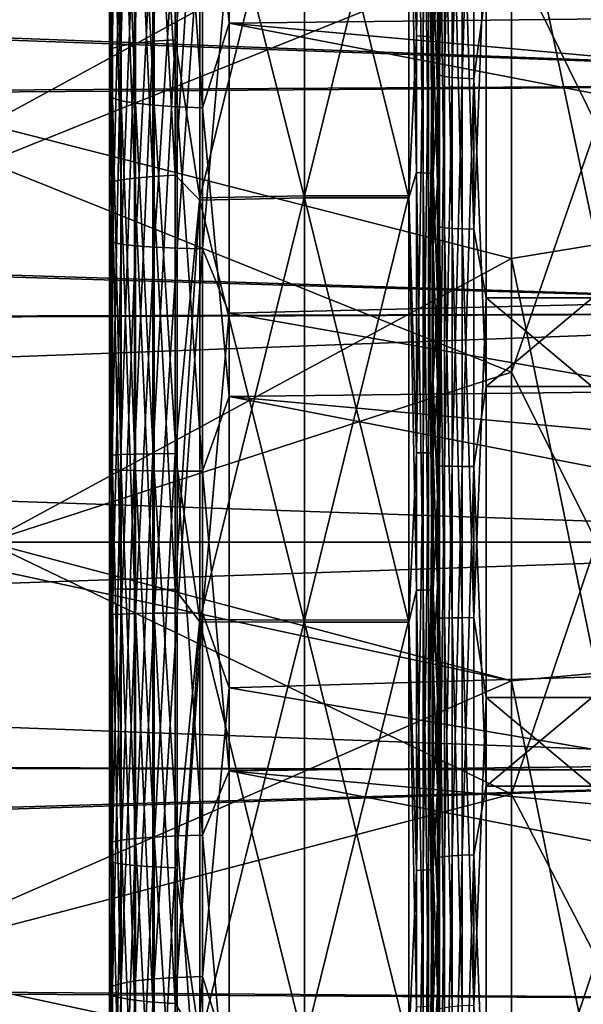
# Model space of a CAD drawing. Header units: metres. Extents: x -22 to 73, y -229 to 22.
# Tile 293 of 447: x 45.53 to 47.84, y -1.9 to 2.14. Entities that reach past the tile are written whole.
import ezdxf

# ---------------------------------------------------------------- set-up
doc = ezdxf.new("R2010")
doc.units = ezdxf.units.M
doc.layers.add('solid_509500_SW0001', color=7, linetype='CONTINUOUS')

msp = doc.modelspace()

# ---------------------------------------------------------------- linework, layer by layer
at = {"layer": 'solid_509500_SW0001'}
for points in [[(45.900002, 5.617603, 51.816441), (45.900002, 3.049249, 49.801716), (45.900002, 1.375389, 49.599354)], [(45.900002, 4.100021, 51.367054), (45.900002, 5.617603, 51.816441), (45.900002, 1.375389, 49.599354)], [(45.900002, 2.547723, 51.059692), (45.900002, 4.100021, 51.367054), (45.900002, 1.375389, 49.599354)], [(47.159607, 2.076515, 86.931671), (47.159607, 3.769926, 86.668365), (47.12904, 3.148288, 86.788048)], [(47.187275, 3.76717, 86.654716), (47.159607, 3.769926, 86.668365), (47.159607, 2.076515, 86.931671)], [(47.187275, 2.074997, 86.917831), (47.187275, 3.76717, 86.654716), (47.159607, 2.076515, 86.931671)], [(47.209358, 3.762871, 86.63343), (47.187275, 3.76717, 86.654716), (47.187275, 2.074997, 86.917831)], [(47.209358, 2.072629, 86.896248), (47.209358, 3.762871, 86.63343), (47.187275, 2.074997, 86.917831)], [(47.223732, 3.757441, 86.606537), (47.209358, 3.762871, 86.63343), (47.209358, 2.072629, 86.896248)], [(47.223732, 2.069638, 86.868973), (47.223732, 3.757441, 86.606537), (47.209358, 2.072629, 86.896248)], [(47.223732, 2.069638, 86.868973), (47.229023, 3.751424, 86.576744), (47.223732, 3.757441, 86.606537)], [(46.078857, 3.728357, 86.462517), (46.003456, 3.712782, 86.385391), (46.003456, 2.045039, 86.644714)], [(46.078857, 2.053618, 86.722923), (46.078857, 3.728357, 86.462517), (46.003456, 2.045039, 86.644714)], [(46.169514, 3.740327, 86.52179), (46.078857, 3.728357, 86.462517), (46.078857, 2.053618, 86.722923)], [(46.169514, 2.060211, 86.783035), (46.169514, 3.740327, 86.52179), (46.078857, 2.053618, 86.722923)], [(46.169514, 2.060211, 86.783035), (46.270592, 3.129272, 86.674568), (46.169514, 3.740327, 86.52179)], [(47.223732, 2.069638, 86.868973), (47.229023, 2.911823, 86.726715), (47.229023, 3.751424, 86.576744)], [(45.946892, 3.694345, 86.29409), (45.911854, 3.673919, 86.192947), (45.911854, 2.023633, 86.449547)], [(45.946892, 2.034884, 86.552124), (45.946892, 3.694345, 86.29409), (45.911854, 2.023633, 86.449547)], [(46.003456, 3.712782, 86.385391), (45.946892, 3.694345, 86.29409), (45.946892, 2.034884, 86.552124)], [(46.003456, 2.045039, 86.644714), (46.003456, 3.712782, 86.385391), (45.946892, 2.034884, 86.552124)], [(45.911854, 2.023633, 86.449547), (45.911854, 3.673919, 86.192947), (45.900002, 3.052051, 86.197815)], [(46.28146, 3.257469, 84.323219), (46.391273, 3.641247, 84.227386), (46.391273, 2.12844, 84.494133)], [(46.391273, 2.12844, 84.494133), (46.391273, 3.641247, 84.227386), (53.890381, 2.214808, 84.350677)], [(47.254128, 3.502165, 85.5494), (47.246571, 2.296813, 85.798927), (47.254128, 1.914951, 85.792679)], [(47.254128, 3.502165, 85.5494), (47.254128, 1.914951, 85.792679), (47.274536, 3.492872, 85.502831)], [(47.254128, 1.914951, 85.792679), (47.274536, 1.90987, 85.745468), (47.274536, 3.492872, 85.502831)], [(47.274536, 3.492872, 85.502831), (47.274536, 1.90987, 85.745468), (47.306431, 3.484913, 85.462944)], [(47.274536, 1.90987, 85.745468), (47.306431, 1.905518, 85.705032), (47.306431, 3.484913, 85.462944)], [(47.306431, 3.484913, 85.462944), (47.306431, 1.905518, 85.705032), (47.347683, 3.47882, 85.432411)], [(47.306431, 1.905518, 85.705032), (47.347683, 1.902186, 85.674072), (47.347683, 3.47882, 85.432411)], [(47.347683, 3.47882, 85.432411), (47.347683, 1.902186, 85.674072), (47.395538, 3.474998, 85.413261)], [(47.347683, 1.902186, 85.674072), (47.395538, 1.900096, 85.654655), (47.395538, 3.474998, 85.413261)], [(47.395538, 3.474998, 85.413261), (47.395538, 1.900096, 85.654655), (47.446541, 2.271664, 85.604034)], [(47.549999, 2.883567, 87.032799), (45.400002, 1.713011, 87.17363), (45.400002, 3.41243, 86.945129)], [(47.900002, 1.708253, 48.474583), (47.900002, 3.403504, 48.697769), (47.549999, 2.422642, 48.903053)], [(45.91214, 1.821414, 84.923584), (45.900002, 2.187348, 84.990601), (45.91214, 3.3311, 84.692184)], [(45.91214, 3.3311, 84.692184), (45.94825, 3.310592, 84.589424), (45.94825, 1.810201, 84.819397)], [(45.91214, 1.821414, 84.923584), (45.91214, 3.3311, 84.692184), (45.94825, 1.810201, 84.819397)], [(45.94825, 3.310592, 84.589424), (46.006557, 3.292146, 84.496986), (46.006557, 1.800114, 84.725677)], [(45.94825, 1.810201, 84.819397), (45.94825, 3.310592, 84.589424), (46.006557, 1.800114, 84.725677)], [(46.006557, 3.292146, 84.496986), (46.084198, 3.276667, 84.419418), (46.084198, 1.79165, 84.647041)], [(46.006557, 1.800114, 84.725677), (46.006557, 3.292146, 84.496986), (46.084198, 1.79165, 84.647041)], [(46.084198, 3.276667, 84.419418), (46.177361, 3.264915, 84.360535), (46.177361, 1.785225, 84.587334)], [(46.084198, 1.79165, 84.647041), (46.084198, 3.276667, 84.419418), (46.177361, 1.785225, 84.587334)], [(46.177361, 3.264915, 84.360535), (46.28146, 3.257469, 84.323219), (46.28146, 1.781153, 84.5495)], [(46.177361, 1.785225, 84.587334), (46.177361, 3.264915, 84.360535), (46.28146, 1.781153, 84.5495)], [(46.28146, 1.781153, 84.5495), (46.28146, 3.257469, 84.323219), (46.391273, 2.12844, 84.494133)], [(46.169514, 3.191176, 49.375736), (46.169514, 1.504072, 49.164272), (46.078857, 3.180963, 49.435341)], [(46.169514, 3.191176, 49.375736), (46.270592, 3.120243, 49.323917), (46.169514, 1.504072, 49.164272)], [(47.159607, 3.216429, 49.228352), (47.159607, 1.515974, 49.015217), (47.12904, 3.139204, 49.21043)], [(47.187275, 1.514866, 49.029095), (47.159607, 1.515974, 49.015217), (47.159607, 3.216429, 49.228352)], [(47.187275, 3.214078, 49.242073), (47.187275, 1.514866, 49.029095), (47.159607, 3.216429, 49.228352)], [(47.209358, 1.513137, 49.050743), (47.187275, 1.514866, 49.029095), (47.187275, 3.214078, 49.242073)], [(47.209358, 3.21041, 49.263481), (47.209358, 1.513137, 49.050743), (47.187275, 3.214078, 49.242073)], [(47.223732, 1.510954, 49.078091), (47.209358, 1.513137, 49.050743), (47.209358, 3.21041, 49.263481)], [(47.223732, 3.205777, 49.290524), (47.223732, 1.510954, 49.078091), (47.209358, 3.21041, 49.263481)], [(47.223732, 3.205777, 49.290524), (47.229023, 2.356976, 49.195393), (47.229023, 1.508534, 49.108387)], [(47.223732, 3.205777, 49.290524), (47.229023, 1.508534, 49.108387), (47.223732, 1.510954, 49.078091)], [(45.946892, 3.151944, 49.604698), (45.946892, 1.485581, 49.395836), (45.911854, 3.134518, 49.706402)], [(46.003456, 3.167675, 49.51289), (46.003456, 1.492996, 49.302982), (45.946892, 3.151944, 49.604698)], [(46.003456, 1.492996, 49.302982), (45.946892, 1.485581, 49.395836), (45.946892, 3.151944, 49.604698)], [(46.078857, 3.180963, 49.435341), (46.078857, 1.499258, 49.224556), (46.003456, 3.167675, 49.51289)], [(46.078857, 1.499258, 49.224556), (46.003456, 1.492996, 49.302982), (46.003456, 3.167675, 49.51289)], [(46.169514, 1.504072, 49.164272), (46.078857, 1.499258, 49.224556), (46.078857, 3.180963, 49.435341)], [(45.911854, 3.134518, 49.706402), (45.911854, 1.477368, 49.498695), (45.900002, 3.049249, 49.801716)], [(45.946892, 1.485581, 49.395836), (45.911854, 1.477368, 49.498695), (45.911854, 3.134518, 49.706402)], [(46.169514, 2.060211, 86.783035), (46.270592, 1.411749, 86.88224), (46.270592, 3.129272, 86.674568)], [(46.169514, 1.504072, 49.164272), (46.270592, 3.120243, 49.323917), (46.270592, 1.40262, 49.117081)], [(46.270592, 1.411749, 86.88224), (46.700001, 1.420527, 86.996964), (46.700001, 3.148267, 86.788055)], [(46.270592, 3.129272, 86.674568), (46.270592, 1.411749, 86.88224), (46.700001, 3.148267, 86.788055)], [(46.270592, 3.120243, 49.323917), (46.700001, 3.139084, 49.210411), (46.700001, 1.411068, 49.002331)], [(46.270592, 1.40262, 49.117081), (46.270592, 3.120243, 49.323917), (46.700001, 1.411068, 49.002331)], [(47.12904, 3.148288, 86.788048), (46.700001, 3.148267, 86.788055), (46.700001, 1.420527, 86.996964)], [(47.12904, 1.420328, 86.996979), (47.12904, 3.148288, 86.788048), (46.700001, 1.420527, 86.996964)], [(47.12904, 3.139204, 49.21043), (47.12904, 1.411143, 49.002338), (46.700001, 3.139084, 49.210411)], [(47.12904, 1.411143, 49.002338), (46.700001, 1.411068, 49.002331), (46.700001, 3.139084, 49.210411)], [(47.159607, 2.076515, 86.931671), (47.12904, 3.148288, 86.788048), (47.12904, 1.420328, 86.996979)], [(47.159607, 1.515974, 49.015217), (47.12904, 1.411143, 49.002338), (47.12904, 3.139204, 49.21043)], [(47.549999, 2.422642, 48.903053), (45.400002, 3.104781, 49.002029), (45.400002, 1.557497, 48.81311)], [(45.900002, 0.609823, 85.119965), (45.900002, 1.378049, 86.400444), (45.900002, 3.052051, 86.197815)], [(45.911854, 2.023633, 86.449547), (45.900002, 3.052051, 86.197815), (45.900002, 1.378049, 86.400444)], [(45.900002, 2.187348, 84.990601), (45.900002, 0.609823, 85.119965), (45.900002, 3.052051, 86.197815)], [(45.911854, 1.477368, 49.498695), (45.900002, 1.375389, 49.599354), (45.900002, 3.049249, 49.801716)], [(47.900002, 1.220924, 87.561935), (47.549999, 2.883567, 87.032799), (47.900002, 2.969519, 87.373741)], [(47.223732, 2.069638, 86.868973), (47.229023, 2.066324, 86.83876), (47.229023, 2.911823, 86.726715)], [(47.246571, 2.296813, 85.798927), (47.229023, 2.911823, 86.726715), (47.229023, 2.066324, 86.83876)], [(47.549999, 2.883567, 87.032799), (47.549999, 1.162624, 87.214859), (45.400002, 1.713011, 87.17363)], [(47.254128, 1.292829, 50.151329), (47.246571, 2.661774, 50.25198), (47.254128, 2.887567, 50.339069)], [(47.254128, 2.887567, 50.339069), (47.274536, 2.879905, 50.385933), (47.274536, 1.289398, 50.198689)], [(47.254128, 1.292829, 50.151329), (47.254128, 2.887567, 50.339069), (47.274536, 1.289398, 50.198689)], [(47.274536, 2.879905, 50.385933), (47.306431, 2.873343, 50.426071), (47.306431, 1.28646, 50.239254)], [(47.274536, 1.289398, 50.198689), (47.274536, 2.879905, 50.385933), (47.306431, 1.28646, 50.239254)], [(47.306431, 2.873343, 50.426071), (47.347683, 2.868318, 50.456799), (47.347683, 1.284211, 50.270309)], [(47.306431, 1.28646, 50.239254), (47.306431, 2.873343, 50.426071), (47.347683, 1.284211, 50.270309)], [(47.347683, 2.868318, 50.456799), (47.395538, 2.865167, 50.47607), (47.395538, 1.2828, 50.289787)], [(47.347683, 1.284211, 50.270309), (47.347683, 2.868318, 50.456799), (47.395538, 1.2828, 50.289787)], [(47.900002, 1.220924, 87.561935), (47.549999, 1.162624, 87.214859), (47.549999, 2.883567, 87.032799)], [(50.400002, 1.882425, 47.084541), (24.926983, 1.737288, 47.071983), (24.805273, 2.849151, 47.194176)], [(50.400002, 2.818899, 47.190056), (50.400002, 1.882425, 47.084541), (24.805273, 2.849151, 47.194176)], [(47.395538, 1.2828, 50.289787), (47.395538, 2.865167, 50.47607), (47.446541, 2.632628, 50.446316)], [(50.400002, 1.882425, 88.915459), (50.400002, 2.818899, 88.809944), (24.812763, 2.801735, 88.812263)], [(50.400002, 1.882425, 88.915459), (24.812763, 2.801735, 88.812263), (24.929142, 1.696687, 88.931343)], [(45.91214, 2.746522, 51.201729), (45.900002, 2.547723, 51.059692), (45.91214, 1.22968, 51.023159)], [(45.91214, 2.746522, 51.201729), (45.91214, 1.22968, 51.023159), (45.94825, 2.729613, 51.305145)], [(45.91214, 1.22968, 51.023159), (45.94825, 1.222109, 51.127674), (45.94825, 2.729613, 51.305145)], [(45.94825, 2.729613, 51.305145), (45.94825, 1.222109, 51.127674), (46.006557, 2.714404, 51.398167)], [(45.94825, 1.222109, 51.127674), (46.006557, 1.2153, 51.221684), (46.006557, 2.714404, 51.398167)], [(46.006557, 2.714404, 51.398167), (46.006557, 1.2153, 51.221684), (46.084198, 2.701641, 51.476231)], [(46.006557, 1.2153, 51.221684), (46.084198, 1.209586, 51.300575), (46.084198, 2.701641, 51.476231)], [(46.084198, 2.701641, 51.476231), (46.084198, 1.209586, 51.300575), (46.177361, 2.691952, 51.535492)], [(46.084198, 1.209586, 51.300575), (46.177361, 1.205248, 51.360466), (46.177361, 2.691952, 51.535492)], [(46.177361, 2.691952, 51.535492), (46.177361, 1.205248, 51.360466), (46.28146, 2.685812, 51.57304)], [(46.177361, 1.205248, 51.360466), (46.28146, 1.202499, 51.398418), (46.28146, 2.685812, 51.57304)], [(46.28146, 2.685812, 51.57304), (46.28146, 1.202499, 51.398418), (46.391273, 2.466646, 51.553043)], [(47.246571, 2.661774, 50.25198), (47.246571, 1.839269, 50.147987), (47.229023, 2.356976, 49.195393)], [(47.254128, 1.292829, 50.151329), (47.246571, 1.839269, 50.147987), (47.246571, 2.661774, 50.25198)], [(47.395538, 1.2828, 50.289787), (47.446541, 2.632628, 50.446316), (47.446541, 1.001748, 50.27829)], [(49.403461, 1.001748, 50.27829), (47.446541, 1.001748, 50.27829), (47.446541, 2.632628, 50.446316)], [(49.403461, 2.632628, 50.446316), (49.403461, 1.001748, 50.27829), (47.446541, 2.632628, 50.446316)], [(46.391273, 2.466646, 51.553043), (53.890381, 1.118463, 51.537952), (53.890381, 2.601627, 51.706394)], [(45.900002, 2.547723, 51.059692), (45.900002, 1.375389, 49.599354), (45.900002, -0.309646, 49.550625)], [(45.900002, 0.973042, 50.896839), (45.900002, 2.547723, 51.059692), (45.900002, -0.309646, 49.550625)], [(45.91214, 1.22968, 51.023159), (45.900002, 2.547723, 51.059692), (45.900002, 0.973042, 50.896839)], [(46.28146, 1.202499, 51.398418), (46.391273, 0.93859, 51.395611), (46.391273, 2.466646, 51.553043)], [(46.391273, 2.466646, 51.553043), (46.391273, 0.93859, 51.395611), (53.890381, 1.118463, 51.537952)], [(47.549999, 0.69716, 48.762627), (47.549999, 2.422642, 48.903053), (45.400002, 1.557497, 48.81311)], [(47.900002, 1.708253, 48.474583), (47.549999, 2.422642, 48.903053), (47.549999, 0.69716, 48.762627)], [(47.246571, 1.839269, 50.147987), (47.229023, 1.508534, 49.108387), (47.229023, 2.356976, 49.195393)], [(47.246571, 1.472347, 85.886009), (47.246571, 2.296813, 85.798927), (47.229023, 2.066324, 86.83876)], [(47.254128, 1.914951, 85.792679), (47.246571, 2.296813, 85.798927), (47.246571, 1.472347, 85.886009)], [(47.395538, 1.900096, 85.654655), (47.446541, 0.637678, 85.738541), (47.446541, 2.271664, 85.604034)], [(49.403461, 2.271664, 85.604034), (47.446541, 2.271664, 85.604034), (47.446541, 0.637678, 85.738541)], [(49.403461, 0.637678, 85.738541), (49.403461, 2.271664, 85.604034), (47.446541, 0.637678, 85.738541)], [(45.91214, 1.821414, 84.923584), (45.900002, 0.609823, 85.119965), (45.900002, 2.187348, 84.990601)], [(46.391273, 2.12844, 84.494133), (53.890381, 2.214808, 84.350677), (53.890381, 1.451017, 84.436073)], [(46.28146, 1.781153, 84.5495), (46.391273, 2.12844, 84.494133), (46.391273, 0.597474, 84.620163)], [(46.391273, 2.12844, 84.494133), (53.890381, 1.451017, 84.436073), (53.890381, 0.683952, 84.485817)], [(46.391273, 0.597474, 84.620163), (46.391273, 2.12844, 84.494133), (53.890381, 0.683952, 84.485817)], [(46.169514, 2.060211, 86.783035), (46.078857, 2.053618, 86.722923), (46.078857, 0.362251, 86.831726)], [(46.169514, 0.363414, 86.892189), (46.169514, 2.060211, 86.783035), (46.078857, 0.362251, 86.831726)], [(46.169514, 0.363414, 86.892189), (46.270592, 1.411749, 86.88224), (46.169514, 2.060211, 86.783035)], [(47.159607, 0.36629, 87.041687), (47.159607, 2.076515, 86.931671), (47.12904, 1.420328, 86.996979)], [(47.187275, 2.074997, 86.917831), (47.159607, 2.076515, 86.931671), (47.159607, 0.36629, 87.041687)], [(47.187275, 0.366022, 87.027771), (47.187275, 2.074997, 86.917831), (47.159607, 0.36629, 87.041687)], [(47.209358, 2.072629, 86.896248), (47.187275, 2.074997, 86.917831), (47.187275, 0.366022, 87.027771)], [(47.209358, 0.365604, 87.006058), (47.209358, 2.072629, 86.896248), (47.187275, 0.366022, 87.027771)], [(47.223732, 2.069638, 86.868973), (47.209358, 2.072629, 86.896248), (47.209358, 0.365604, 87.006058)], [(47.223732, 0.365077, 86.97863), (47.223732, 2.069638, 86.868973), (47.209358, 0.365604, 87.006058)], [(47.223732, 0.365077, 86.97863), (47.229023, 2.066324, 86.83876), (47.223732, 2.069638, 86.868973)], [(47.223732, 0.365077, 86.97863), (47.229023, 1.21664, 86.912651), (47.229023, 2.066324, 86.83876)], [(47.246571, 1.472347, 85.886009), (47.229023, 2.066324, 86.83876), (47.229023, 1.21664, 86.912651)], [(45.911854, 0.356962, 86.556763), (45.911854, 2.023633, 86.449547), (45.900002, 1.378049, 86.400444)], [(45.946892, 2.034884, 86.552124), (45.911854, 2.023633, 86.449547), (45.911854, 0.356962, 86.556763)], [(45.946892, 0.358946, 86.659935), (45.946892, 2.034884, 86.552124), (45.911854, 0.356962, 86.556763)], [(46.003456, 2.045039, 86.644714), (45.946892, 2.034884, 86.552124), (45.946892, 0.358946, 86.659935)], [(46.003456, 0.360738, 86.753059), (46.003456, 2.045039, 86.644714), (45.946892, 0.358946, 86.659935)], [(46.078857, 2.053618, 86.722923), (46.003456, 2.045039, 86.644714), (46.003456, 0.360738, 86.753059)], [(46.078857, 0.362251, 86.831726), (46.078857, 2.053618, 86.722923), (46.003456, 0.360738, 86.753059)], [(47.254128, 1.914951, 85.792679), (47.246571, 1.472347, 85.886009), (47.246571, 0.644738, 85.934921)], [(47.254128, 1.914951, 85.792679), (47.246571, 0.644738, 85.934921), (47.254128, 0.312318, 85.892708)], [(47.254128, 1.914951, 85.792679), (47.254128, 0.312318, 85.892708), (47.274536, 1.90987, 85.745468)], [(47.254128, 0.312318, 85.892708), (47.274536, 0.31149, 85.84523), (47.274536, 1.90987, 85.745468)], [(47.274536, 1.90987, 85.745468), (47.274536, 0.31149, 85.84523), (47.306431, 1.905518, 85.705032)], [(47.274536, 0.31149, 85.84523), (47.306431, 0.31078, 85.804565), (47.306431, 1.905518, 85.705032)], [(47.306431, 1.905518, 85.705032), (47.306431, 0.31078, 85.804565), (47.347683, 1.902186, 85.674072)], [(47.306431, 0.31078, 85.804565), (47.347683, 0.310236, 85.77343), (47.347683, 1.902186, 85.674072)], [(47.347683, 1.902186, 85.674072), (47.347683, 0.310236, 85.77343), (47.395538, 1.900096, 85.654655)], [(47.347683, 0.310236, 85.77343), (47.395538, 0.309896, 85.753906), (47.395538, 1.900096, 85.654655)], [(47.395538, 1.900096, 85.654655), (47.395538, 0.309896, 85.753906), (47.446541, 0.637678, 85.738541)], [(50.400002, 1.882425, 47.084541), (50.400002, 0.942161, 47.021145), (24.926983, 1.737288, 47.071983)], [(50.400002, 0.942161, 88.978851), (50.400002, 1.882425, 88.915459), (24.929142, 1.696687, 88.931343)], [(45.91214, 0.297063, 85.018723), (45.900002, 0.609823, 85.119965), (45.91214, 1.821414, 84.923584)], [(45.91214, 1.821414, 84.923584), (45.94825, 1.810201, 84.819397), (45.94825, 0.295234, 84.913956)], [(45.91214, 0.297063, 85.018723), (45.91214, 1.821414, 84.923584), (45.94825, 0.295234, 84.913956)], [(47.246571, 1.839269, 50.147987), (47.246571, 1.012839, 50.082092), (47.229023, 1.508534, 49.108387)], [(47.254128, 1.292829, 50.151329), (47.246571, 1.012839, 50.082092), (47.246571, 1.839269, 50.147987)], [(45.94825, 1.810201, 84.819397), (46.006557, 1.800114, 84.725677), (46.006557, 0.293589, 84.81971)], [(45.94825, 0.295234, 84.913956), (45.94825, 1.810201, 84.819397), (46.006557, 0.293589, 84.81971)], [(46.006557, 1.800114, 84.725677), (46.084198, 1.79165, 84.647041), (46.084198, 0.292209, 84.740623)], [(46.006557, 0.293589, 84.81971), (46.006557, 1.800114, 84.725677), (46.084198, 0.292209, 84.740623)], [(46.084198, 1.79165, 84.647041), (46.177361, 1.785225, 84.587334), (46.177361, 0.291161, 84.680588)], [(46.084198, 0.292209, 84.740623), (46.084198, 1.79165, 84.647041), (46.177361, 0.291161, 84.680588)], [(46.177361, 1.785225, 84.587334), (46.28146, 1.781153, 84.5495), (46.28146, 0.290497, 84.64254)], [(46.177361, 0.291161, 84.680588), (46.177361, 1.785225, 84.587334), (46.28146, 0.290497, 84.64254)], [(46.28146, 0.290497, 84.64254), (46.28146, 1.781153, 84.5495), (46.391273, 0.597474, 84.620163)], [(50.400002, 0.942161, 47.021145), (24.98097, 0.869496, 47.018009), (24.926983, 1.737288, 47.071983)], [(50.400002, 0.942161, 88.978851), (24.929142, 1.696687, 88.931343), (24.981607, 0.849177, 88.982826)], [(47.549999, 1.162624, 87.214859), (45.400002, 0, 87.25), (45.400002, 1.713011, 87.17363)], [(47.900002, 0, 48.400002), (47.900002, 1.708253, 48.474583), (47.549999, 0.69716, 48.762627)], [(47.549999, 0.69716, 48.762627), (45.400002, 1.557497, 48.81311), (45.400002, 0, 48.75)], [(46.078857, 1.499258, 49.224556), (46.078857, -0.194586, 49.165794), (46.003456, 1.492996, 49.302982)], [(46.169514, 1.504072, 49.164272), (46.169514, -0.195211, 49.105324), (46.078857, 1.499258, 49.224556)], [(46.169514, -0.195211, 49.105324), (46.078857, -0.194586, 49.165794), (46.078857, 1.499258, 49.224556)], [(46.169514, 1.504072, 49.164272), (46.270592, 1.40262, 49.117081), (46.169514, -0.195211, 49.105324)], [(47.159607, 1.515974, 49.015217), (47.159607, -0.196755, 48.955803), (47.12904, 1.411143, 49.002338)], [(47.187275, -0.196612, 48.969723), (47.159607, -0.196755, 48.955803), (47.159607, 1.515974, 49.015217)], [(47.187275, 1.514866, 49.029095), (47.187275, -0.196612, 48.969723), (47.159607, 1.515974, 49.015217)], [(47.209358, -0.196387, 48.991444), (47.187275, -0.196612, 48.969723), (47.187275, 1.514866, 49.029095)], [(47.209358, 1.513137, 49.050743), (47.209358, -0.196387, 48.991444), (47.187275, 1.514866, 49.029095)], [(47.223732, -0.196104, 49.018875), (47.209358, -0.196387, 48.991444), (47.209358, 1.513137, 49.050743)], [(47.223732, 1.510954, 49.078091), (47.223732, -0.196104, 49.018875), (47.209358, 1.513137, 49.050743)], [(47.223732, 1.510954, 49.078091), (47.229023, 1.508534, 49.108387), (47.229023, 0.657038, 49.059647)], [(47.223732, 1.510954, 49.078091), (47.229023, 0.657038, 49.059647), (47.229023, -0.19579, 49.049267)], [(47.223732, 1.510954, 49.078091), (47.229023, -0.19579, 49.049267), (47.223732, -0.196104, 49.018875)], [(47.246571, 1.012839, 50.082092), (47.229023, 0.657038, 49.059647), (47.229023, 1.508534, 49.108387)], [(45.911854, 1.477368, 49.498695), (45.911854, -0.191745, 49.440792), (45.900002, 1.375389, 49.599354)], [(45.946892, 1.485581, 49.395836), (45.946892, -0.192811, 49.337612), (45.911854, 1.477368, 49.498695)], [(45.946892, -0.192811, 49.337612), (45.911854, -0.191745, 49.440792), (45.911854, 1.477368, 49.498695)], [(46.003456, 1.492996, 49.302982), (46.003456, -0.193773, 49.244469), (45.946892, 1.485581, 49.395836)], [(46.003456, -0.193773, 49.244469), (45.946892, -0.192811, 49.337612), (45.946892, 1.485581, 49.395836)], [(46.078857, -0.194586, 49.165794), (46.003456, -0.193773, 49.244469), (46.003456, 1.492996, 49.302982)], [(47.246571, 0.644738, 85.934921), (47.246571, 1.472347, 85.886009), (47.229023, 1.21664, 86.912651)], [(46.270592, -0.317559, 86.932274), (46.700001, -0.319704, 87.047318), (46.700001, 1.420527, 86.996964)], [(46.270592, 1.411749, 86.88224), (46.270592, -0.317559, 86.932274), (46.700001, 1.420527, 86.996964)], [(47.12904, 1.420328, 86.996979), (46.700001, 1.420527, 86.996964), (46.700001, -0.319704, 87.047318)], [(47.12904, -0.319488, 87.047318), (47.12904, 1.420328, 86.996979), (46.700001, -0.319704, 87.047318)], [(47.159607, 0.36629, 87.041687), (47.12904, 1.420328, 86.996979), (47.12904, -0.319488, 87.047318)], [(45.900002, -0.973042, 85.103165), (45.900002, -0.307462, 86.449417), (45.900002, 1.378049, 86.400444)], [(45.911854, 0.356962, 86.556763), (45.900002, 1.378049, 86.400444), (45.900002, -0.307462, 86.449417)], [(45.900002, 0.609823, 85.119965), (45.900002, -0.973042, 85.103165), (45.900002, 1.378049, 86.400444)], [(45.911854, -0.191745, 49.440792), (45.900002, -0.309646, 49.550625), (45.900002, 1.375389, 49.599354)], [(46.169514, 0.363414, 86.892189), (46.270592, -0.317559, 86.932274), (46.270592, 1.411749, 86.88224)], [(46.169514, -0.195211, 49.105324), (46.270592, 1.40262, 49.117081), (46.270592, -0.326712, 49.067879)], [(46.270592, 1.40262, 49.117081), (46.700001, 1.411068, 49.002331), (46.700001, -0.328514, 48.952831)], [(46.270592, -0.326712, 49.067879), (46.270592, 1.40262, 49.117081), (46.700001, -0.328514, 48.952831)], [(47.12904, 1.411143, 49.002338), (47.12904, -0.328698, 48.952835), (46.700001, 1.411068, 49.002331)], [(47.12904, -0.328698, 48.952835), (46.700001, -0.328514, 48.952831), (46.700001, 1.411068, 49.002331)], [(47.159607, -0.196755, 48.955803), (47.12904, -0.328698, 48.952835), (47.12904, 1.411143, 49.002338)], [(47.254128, -0.312318, 50.107292), (47.246571, 1.012839, 50.082092), (47.254128, 1.292829, 50.151329)], [(47.254128, 1.292829, 50.151329), (47.274536, 1.289398, 50.198689), (47.274536, -0.31149, 50.15477)], [(47.254128, -0.312318, 50.107292), (47.254128, 1.292829, 50.151329), (47.274536, -0.31149, 50.15477)], [(47.274536, 1.289398, 50.198689), (47.306431, 1.28646, 50.239254), (47.306431, -0.31078, 50.195435)], [(47.274536, -0.31149, 50.15477), (47.274536, 1.289398, 50.198689), (47.306431, -0.31078, 50.195435)], [(47.306431, 1.28646, 50.239254), (47.347683, 1.284211, 50.270309), (47.347683, -0.310236, 50.226566)], [(47.306431, -0.31078, 50.195435), (47.306431, 1.28646, 50.239254), (47.347683, -0.310236, 50.226566)], [(47.347683, 1.284211, 50.270309), (47.395538, 1.2828, 50.289787), (47.395538, -0.309896, 50.246094)], [(47.347683, -0.310236, 50.226566), (47.347683, 1.284211, 50.270309), (47.395538, -0.309896, 50.246094)], [(47.395538, -0.309896, 50.246094), (47.395538, 1.2828, 50.289787), (47.446541, 1.001748, 50.27829)], [(45.91214, 1.22968, 51.023159), (45.900002, 0.973042, 50.896839), (45.91214, -0.297063, 50.981274)], [(45.91214, 1.22968, 51.023159), (45.91214, -0.297063, 50.981274), (45.94825, 1.222109, 51.127674)], [(45.91214, -0.297063, 50.981274), (45.94825, -0.295234, 51.086048), (45.94825, 1.222109, 51.127674)], [(45.94825, 1.222109, 51.127674), (45.94825, -0.295234, 51.086048), (46.006557, 1.2153, 51.221684)], [(45.94825, -0.295234, 51.086048), (46.006557, -0.293589, 51.18029), (46.006557, 1.2153, 51.221684)], [(46.006557, 1.2153, 51.221684), (46.006557, -0.293589, 51.18029), (46.084198, 1.209586, 51.300575)], [(47.223732, 0.365077, 86.97863), (47.229023, 0.364492, 86.948242), (47.229023, 1.21664, 86.912651)], [(47.246571, 0.644738, 85.934921), (47.229023, 1.21664, 86.912651), (47.229023, 0.364492, 86.948242)], [(47.900002, -0.537503, 87.592628), (47.549999, 1.162624, 87.214859), (47.900002, 1.220924, 87.561935)], [(46.006557, -0.293589, 51.18029), (46.084198, -0.292209, 51.259377), (46.084198, 1.209586, 51.300575)], [(46.084198, 1.209586, 51.300575), (46.084198, -0.292209, 51.259377), (46.177361, 1.205248, 51.360466)], [(46.084198, -0.292209, 51.259377), (46.177361, -0.291161, 51.319416), (46.177361, 1.205248, 51.360466)], [(46.177361, 1.205248, 51.360466), (46.177361, -0.291161, 51.319416), (46.28146, 1.202499, 51.398418)], [(46.177361, -0.291161, 51.319416), (46.28146, -0.290497, 51.35746), (46.28146, 1.202499, 51.398418)], [(46.28146, 1.202499, 51.398418), (46.28146, -0.290497, 51.35746), (46.391273, 0.93859, 51.395611)], [(47.549999, 1.162624, 87.214859), (47.549999, -0.568612, 87.2416), (45.400002, 0, 87.25)], [(47.900002, -0.537503, 87.592628), (47.549999, -0.568612, 87.2416), (47.549999, 1.162624, 87.214859)], [(46.391273, 0.93859, 51.395611), (53.890381, -0.374242, 51.504246), (53.890381, 1.118463, 51.537952)], [(47.246571, 1.012839, 50.082092), (47.246571, 0.184247, 50.054436), (47.229023, 0.657038, 49.059647)], [(47.254128, -0.312318, 50.107292), (47.246571, 0.184247, 50.054436), (47.246571, 1.012839, 50.082092)], [(45.900002, 0.973042, 50.896839), (45.900002, -0.309646, 49.550625), (45.900002, -1.992769, 49.655949)], [(45.900002, -0.609823, 50.880039), (45.900002, 0.973042, 50.896839), (45.900002, -1.992769, 49.655949)], [(45.91214, -0.297063, 50.981274), (45.900002, 0.973042, 50.896839), (45.900002, -0.609823, 50.880039)], [(47.395538, -0.309896, 50.246094), (47.446541, 1.001748, 50.27829), (47.446541, -0.637678, 50.261459)], [(49.403461, -0.637678, 50.261459), (47.446541, -0.637678, 50.261459), (47.446541, 1.001748, 50.27829)], [(49.403461, 1.001748, 50.27829), (49.403461, -0.637678, 50.261459), (47.446541, 1.001748, 50.27829)], [(50.400002, 0.942161, 47.021145), (50.400002, 0, 47), (24.98097, 0.869496, 47.018009)], [(50.400002, 0.942161, 88.978851), (24.981607, 0.849177, 88.982826), (25, 0, 89)], [(50.400002, 0.942161, 88.978851), (25, 0, 89), (50.400002, 0, 89)], [(46.28146, -0.290497, 51.35746), (46.391273, -0.597474, 51.379837), (46.391273, 0.93859, 51.395611)], [(46.391273, 0.93859, 51.395611), (46.391273, -0.597474, 51.379837), (53.890381, -0.374242, 51.504246)], [(24.98097, 0.869496, 47.018009), (50.400002, 0, 47), (25, 0, 47)], [(47.549999, -1.033486, 48.777763), (47.549999, 0.69716, 48.762627), (45.400002, 0, 48.75)], [(47.900002, 0, 48.400002), (47.549999, 0.69716, 48.762627), (47.549999, -1.033486, 48.777763)], [(46.391273, 0.597474, 84.620163), (53.890381, 0.683952, 84.485817), (53.890381, -0.084916, 84.499779)], [(47.246571, 0.184247, 50.054436), (47.229023, -0.19579, 49.049267), (47.229023, 0.657038, 49.059647)], [(45.91214, 0.297063, 85.018723), (45.900002, -0.973042, 85.103165), (45.900002, 0.609823, 85.119965)], [(47.246571, -0.184247, 85.945564), (47.246571, 0.644738, 85.934921), (47.229023, 0.364492, 86.948242)], [(47.254128, 0.312318, 85.892708), (47.246571, 0.644738, 85.934921), (47.246571, -0.184247, 85.945564)], [(47.395538, 0.309896, 85.753906), (47.446541, -1.001748, 85.72171), (47.446541, 0.637678, 85.738541)], [(49.403461, 0.637678, 85.738541), (47.446541, 0.637678, 85.738541), (47.446541, -1.001748, 85.72171)], [(49.403461, -1.001748, 85.72171), (49.403461, 0.637678, 85.738541), (47.446541, -1.001748, 85.72171)], [(46.28146, 0.290497, 84.64254), (46.391273, 0.597474, 84.620163), (46.391273, -0.93859, 84.604393)], [(46.391273, 0.597474, 84.620163), (53.890381, -0.084916, 84.499779), (53.890381, -0.853143, 84.477928)], [(46.391273, -0.93859, 84.604393), (46.391273, 0.597474, 84.620163), (53.890381, -0.853143, 84.477928)], [(47.159607, -1.346901, 86.997528), (47.159607, 0.36629, 87.041687), (47.12904, -0.319488, 87.047318)], [(47.187275, 0.366022, 87.027771), (47.159607, 0.36629, 87.041687), (47.159607, -1.346901, 86.997528)], [(47.187275, -1.345917, 86.983643), (47.187275, 0.366022, 87.027771), (47.159607, -1.346901, 86.997528)], [(47.209358, 0.365604, 87.006058), (47.187275, 0.366022, 87.027771), (47.187275, -1.345917, 86.983643)], [(47.209358, -1.34438, 86.961975), (47.209358, 0.365604, 87.006058), (47.187275, -1.345917, 86.983643)], [(47.223732, 0.365077, 86.97863), (47.209358, 0.365604, 87.006058), (47.209358, -1.34438, 86.961975)], [(47.223732, -1.34244, 86.934608), (47.223732, 0.365077, 86.97863), (47.209358, -1.34438, 86.961975)], [(47.223732, -1.34244, 86.934608), (47.229023, 0.364492, 86.948242), (47.223732, 0.365077, 86.97863)], [(47.223732, -1.34244, 86.934608), (47.229023, -0.488394, 86.94545), (47.229023, 0.364492, 86.948242)], [(47.246571, -0.184247, 85.945564), (47.229023, 0.364492, 86.948242), (47.229023, -0.488394, 86.94545)], [(45.911854, -1.3126, 86.513725), (45.911854, 0.356962, 86.556763), (45.900002, -0.307462, 86.449417)], [(45.946892, 0.358946, 86.659935), (45.911854, 0.356962, 86.556763), (45.911854, -1.3126, 86.513725)], [(45.946892, -1.319898, 86.616653), (45.946892, 0.358946, 86.659935), (45.911854, -1.3126, 86.513725)], [(46.003456, 0.360738, 86.753059), (45.946892, 0.358946, 86.659935), (45.946892, -1.319898, 86.616653)], [(46.003456, -1.326485, 86.709564), (46.003456, 0.360738, 86.753059), (45.946892, -1.319898, 86.616653)], [(46.078857, 0.362251, 86.831726), (46.003456, 0.360738, 86.753059), (46.003456, -1.326485, 86.709564)], [(46.078857, -1.332049, 86.788048), (46.078857, 0.362251, 86.831726), (46.003456, -1.326485, 86.709564)], [(46.169514, 0.363414, 86.892189), (46.078857, 0.362251, 86.831726), (46.078857, -1.332049, 86.788048)], [(46.169514, -1.336326, 86.848373), (46.169514, 0.363414, 86.892189), (46.078857, -1.332049, 86.788048)], [(46.169514, -1.336326, 86.848373), (46.270592, -0.317559, 86.932274), (46.169514, 0.363414, 86.892189)], [(45.91214, -1.22968, 84.976845), (45.900002, -0.973042, 85.103165), (45.91214, 0.297063, 85.018723)], [(45.91214, 0.297063, 85.018723), (45.94825, 0.295234, 84.913956), (45.94825, -1.222109, 84.87233)], [(45.91214, -1.22968, 84.976845), (45.91214, 0.297063, 85.018723), (45.94825, -1.222109, 84.87233)], [(45.94825, 0.295234, 84.913956), (46.006557, 0.293589, 84.81971), (46.006557, -1.2153, 84.778313)], [(45.94825, -1.222109, 84.87233), (45.94825, 0.295234, 84.913956), (46.006557, -1.2153, 84.778313)], [(46.006557, 0.293589, 84.81971), (46.084198, 0.292209, 84.740623), (46.084198, -1.209586, 84.699425)], [(46.006557, -1.2153, 84.778313), (46.006557, 0.293589, 84.81971), (46.084198, -1.209586, 84.699425)], [(46.084198, 0.292209, 84.740623), (46.177361, 0.291161, 84.680588), (46.177361, -1.205248, 84.639534)], [(46.084198, -1.209586, 84.699425), (46.084198, 0.292209, 84.740623), (46.177361, -1.205248, 84.639534)], [(46.177361, 0.291161, 84.680588), (46.28146, 0.290497, 84.64254), (46.28146, -1.202499, 84.601585)], [(46.177361, -1.205248, 84.639534), (46.177361, 0.291161, 84.680588), (46.28146, -1.202499, 84.601585)], [(46.28146, -1.202499, 84.601585), (46.28146, 0.290497, 84.64254), (46.391273, -0.93859, 84.604393)], [(47.254128, 0.312318, 85.892708), (47.246571, -0.184247, 85.945564), (47.246571, -1.012839, 85.917908)], [(47.254128, 0.312318, 85.892708), (47.246571, -1.012839, 85.917908), (47.254128, -1.292829, 85.848671)], [(47.254128, 0.312318, 85.892708), (47.254128, -1.292829, 85.848671), (47.274536, 0.31149, 85.84523)], [(47.254128, -1.292829, 85.848671), (47.274536, -1.289398, 85.801308), (47.274536, 0.31149, 85.84523)], [(47.274536, 0.31149, 85.84523), (47.274536, -1.289398, 85.801308), (47.306431, 0.31078, 85.804565)], [(47.274536, -1.289398, 85.801308), (47.306431, -1.28646, 85.76075), (47.306431, 0.31078, 85.804565)], [(47.306431, 0.31078, 85.804565), (47.306431, -1.28646, 85.76075), (47.347683, 0.310236, 85.77343)], [(47.306431, -1.28646, 85.76075), (47.347683, -1.284211, 85.729691), (47.347683, 0.310236, 85.77343)], [(47.347683, 0.310236, 85.77343), (47.347683, -1.284211, 85.729691), (47.395538, 0.309896, 85.753906)], [(47.347683, -1.284211, 85.729691), (47.395538, -1.2828, 85.710213), (47.395538, 0.309896, 85.753906)], [(47.395538, 0.309896, 85.753906), (47.395538, -1.2828, 85.710213), (47.446541, -1.001748, 85.72171)], [(47.246571, 0.184247, 50.054436), (47.246571, -0.644738, 50.065075), (47.229023, -0.19579, 49.049267)], [(47.254128, -0.312318, 50.107292), (47.246571, -0.644738, 50.065075), (47.246571, 0.184247, 50.054436)], [(50.400002, -0.942161, 47.021145), (24.98851, -0.852604, 47.017315), (25, 0, 47)], [(50.400002, -0.942161, 47.021145), (25, 0, 47), (50.400002, 0, 47)], [(47.549999, -0.568612, 87.2416), (44.900002, 0, 87.25), (45.400002, 0, 87.25)], [(44.900002, -1.72558, 48.827496), (47.549999, -1.033486, 48.777763), (45.400002, 0, 48.75)], [(44.900002, -1.72558, 87.172501), (44.900002, 0, 87.25), (47.549999, -0.568612, 87.2416)], [(50.400002, 0, 89), (25, 0, 89), (24.990194, -0.871104, 88.981926)], [(50.400002, -0.942161, 88.978851), (50.400002, 0, 89), (24.990194, -0.871104, 88.981926)], [(47.900002, -1.708253, 48.474583), (47.900002, 0, 48.400002), (47.549999, -1.033486, 48.777763)], [(45.911854, -0.191745, 49.440792), (45.911854, -1.859305, 49.533169), (45.900002, -0.309646, 49.550625)], [(45.946892, -1.869642, 49.4305), (45.911854, -1.859305, 49.533169), (45.911854, -0.191745, 49.440792)], [(45.946892, -0.192811, 49.337612), (45.946892, -1.869642, 49.4305), (45.911854, -0.191745, 49.440792)], [(46.003456, -1.878973, 49.337822), (45.946892, -1.869642, 49.4305), (45.946892, -0.192811, 49.337612)], [(46.003456, -0.193773, 49.244469), (46.003456, -1.878973, 49.337822), (45.946892, -0.192811, 49.337612)], [(46.078857, -1.886855, 49.259537), (46.003456, -1.878973, 49.337822), (46.003456, -0.193773, 49.244469)], [(46.078857, -0.194586, 49.165794), (46.078857, -1.886855, 49.259537), (46.003456, -0.193773, 49.244469)], [(46.169514, -1.892913, 49.199368), (46.078857, -1.886855, 49.259537), (46.078857, -0.194586, 49.165794)], [(46.169514, -0.195211, 49.105324), (46.169514, -1.892913, 49.199368), (46.078857, -0.194586, 49.165794)], [(46.169514, -0.195211, 49.105324), (46.270592, -0.326712, 49.067879), (46.169514, -1.892913, 49.199368)], [(47.159607, -0.196755, 48.955803), (47.159607, -1.907892, 49.050591), (47.12904, -0.328698, 48.952835)], [(47.187275, -0.196612, 48.969723), (47.187275, -1.906498, 49.064442), (47.159607, -0.196755, 48.955803)], [(47.187275, -1.906498, 49.064442), (47.159607, -1.907892, 49.050591), (47.159607, -0.196755, 48.955803)], [(47.209358, -0.196387, 48.991444), (47.209358, -1.904322, 49.086052), (47.187275, -0.196612, 48.969723)], [(47.209358, -1.904322, 49.086052), (47.187275, -1.906498, 49.064442), (47.187275, -0.196612, 48.969723)], [(47.223732, -0.196104, 49.018875), (47.223732, -1.901574, 49.11335), (47.209358, -0.196387, 48.991444)], [(47.223732, -1.901574, 49.11335), (47.209358, -1.904322, 49.086052), (47.209358, -0.196387, 48.991444)], [(47.223732, -0.196104, 49.018875), (47.229023, -0.19579, 49.049267), (47.229023, -1.048221, 49.077267)], [(47.223732, -0.196104, 49.018875), (47.229023, -1.048221, 49.077267), (47.229023, -1.898529, 49.143589)], [(47.223732, -0.196104, 49.018875), (47.229023, -1.898529, 49.143589), (47.223732, -1.901574, 49.11335)], [(47.246571, -1.012839, 85.917908), (47.246571, -0.184247, 85.945564), (47.229023, -0.488394, 86.94545)], [(47.246571, -0.644738, 50.065075), (47.229023, -1.048221, 49.077267), (47.229023, -0.19579, 49.049267)], [(45.91214, -0.297063, 50.981274), (45.900002, -0.609823, 50.880039), (45.91214, -1.821414, 51.076416)], [(45.900002, -4.100021, 84.632942), (45.900002, -1.990403, 86.344307), (45.900002, -0.307462, 86.449417)], [(45.911854, -1.3126, 86.513725), (45.900002, -0.307462, 86.449417), (45.900002, -1.990403, 86.344307)], [(45.900002, -2.547723, 84.940308), (45.900002, -4.100021, 84.632942), (45.900002, -0.307462, 86.449417)], [(45.900002, -0.973042, 85.103165), (45.900002, -2.547723, 84.940308), (45.900002, -0.307462, 86.449417)], [(45.911854, -1.859305, 49.533169), (45.900002, -1.992769, 49.655949), (45.900002, -0.309646, 49.550625)], [(45.91214, -1.821414, 51.076416), (45.94825, -1.810201, 51.180603), (45.94825, -0.295234, 51.086048)], [(45.91214, -0.297063, 50.981274), (45.91214, -1.821414, 51.076416), (45.94825, -0.295234, 51.086048)], [(45.94825, -1.810201, 51.180603), (46.006557, -1.800114, 51.274319), (46.006557, -0.293589, 51.18029)], [(45.94825, -0.295234, 51.086048), (45.94825, -1.810201, 51.180603), (46.006557, -0.293589, 51.18029)], [(46.006557, -1.800114, 51.274319), (46.084198, -1.79165, 51.352962), (46.084198, -0.292209, 51.259377)], [(46.006557, -0.293589, 51.18029), (46.006557, -1.800114, 51.274319), (46.084198, -0.292209, 51.259377)], [(46.084198, -1.79165, 51.352962), (46.177361, -1.785225, 51.412666), (46.177361, -0.291161, 51.319416)], [(46.084198, -0.292209, 51.259377), (46.084198, -1.79165, 51.352962), (46.177361, -0.291161, 51.319416)], [(46.169514, -1.336326, 86.848373), (46.270592, -2.044216, 86.824272), (46.270592, -0.317559, 86.932274)], [(46.177361, -1.785225, 51.412666), (46.28146, -1.781153, 51.450497), (46.28146, -0.290497, 51.35746)], [(46.177361, -0.291161, 51.319416), (46.177361, -1.785225, 51.412666), (46.28146, -0.290497, 51.35746)], [(46.270592, -0.317559, 86.932274), (46.270592, -2.044216, 86.824272), (46.700001, -0.319704, 87.047318)], [(46.270592, -2.044216, 86.824272), (46.700001, -2.05657, 86.938667), (46.700001, -0.319704, 87.047318)], [(46.28146, -0.290497, 51.35746), (46.28146, -1.781153, 51.450497), (46.391273, -0.597474, 51.379837)], [(47.12904, -0.319488, 87.047318), (46.700001, -0.319704, 87.047318), (46.700001, -2.05657, 86.938667)], [(47.12904, -2.056638, 86.93866), (47.12904, -0.319488, 87.047318), (46.700001, -2.05657, 86.938667)], [(47.159607, -1.346901, 86.997528), (47.12904, -0.319488, 87.047318), (47.12904, -2.056638, 86.93866)], [(47.254128, -1.914951, 50.207321), (47.246571, -0.644738, 50.065075), (47.254128, -0.312318, 50.107292)], [(47.254128, -0.312318, 50.107292), (47.274536, -0.31149, 50.15477), (47.274536, -1.90987, 50.254532)], [(47.254128, -1.914951, 50.207321), (47.254128, -0.312318, 50.107292), (47.274536, -1.90987, 50.254532)], [(47.274536, -0.31149, 50.15477), (47.306431, -0.31078, 50.195435), (47.306431, -1.905518, 50.294968)], [(47.274536, -1.90987, 50.254532), (47.274536, -0.31149, 50.15477), (47.306431, -1.905518, 50.294968)], [(47.306431, -0.31078, 50.195435), (47.347683, -0.310236, 50.226566), (47.347683, -1.902186, 50.325928)], [(47.306431, -1.905518, 50.294968), (47.306431, -0.31078, 50.195435), (47.347683, -1.902186, 50.325928)], [(47.347683, -0.310236, 50.226566), (47.395538, -0.309896, 50.246094), (47.395538, -1.900096, 50.345345)], [(47.347683, -1.902186, 50.325928), (47.347683, -0.310236, 50.226566), (47.395538, -1.900096, 50.345345)], [(47.395538, -1.900096, 50.345345), (47.395538, -0.309896, 50.246094), (47.446541, -0.637678, 50.261459)], [(46.169514, -1.892913, 49.199368), (46.270592, -0.326712, 49.067879), (46.270592, -2.053317, 49.17672)], [(46.270592, -0.326712, 49.067879), (46.700001, -0.328514, 48.952831), (46.700001, -2.065889, 49.062351)], [(46.270592, -2.053317, 49.17672), (46.270592, -0.326712, 49.067879), (46.700001, -2.065889, 49.062351)], [(47.12904, -2.065794, 49.06234), (46.700001, -2.065889, 49.062351), (46.700001, -0.328514, 48.952831)], [(47.12904, -0.328698, 48.952835), (47.12904, -2.065794, 49.06234), (46.700001, -0.328514, 48.952831)], [(47.159607, -1.907892, 49.050591), (47.12904, -2.065794, 49.06234), (47.12904, -0.328698, 48.952835)], [(46.391273, -0.597474, 51.379837), (53.890381, -1.863604, 51.605579), (53.890381, -0.374242, 51.504246)], [(47.223732, -1.34244, 86.934608), (47.229023, -1.340291, 86.904289), (47.229023, -0.488394, 86.94545)], [(47.246571, -1.012839, 85.917908), (47.229023, -0.488394, 86.94545), (47.229023, -1.340291, 86.904289)], [(47.900002, -2.291605, 87.465576), (47.549999, -0.568612, 87.2416), (47.900002, -0.537503, 87.592628)], [(44.900002, -1.72558, 87.172501), (47.549999, -0.568612, 87.2416), (47.549999, -2.294283, 87.112793)], [(46.28146, -1.781153, 51.450497), (46.391273, -2.12844, 51.505863), (46.391273, -0.597474, 51.379837)], [(46.391273, -0.597474, 51.379837), (46.391273, -2.12844, 51.505863), (53.890381, -1.863604, 51.605579)], [(47.900002, -2.291605, 87.465576), (47.549999, -2.294283, 87.112793), (47.549999, -0.568612, 87.2416)], [(45.900002, -0.609823, 50.880039), (45.900002, -1.992769, 49.655949), (45.900002, -3.659122, 49.914474)], [(45.900002, -2.187348, 51.009399), (45.900002, -0.609823, 50.880039), (45.900002, -3.659122, 49.914474)], [(45.91214, -1.821414, 51.076416), (45.900002, -0.609823, 50.880039), (45.900002, -2.187348, 51.009399)], [(47.246571, -0.644738, 50.065075), (47.246571, -1.472347, 50.113987), (47.229023, -1.048221, 49.077267)], [(47.254128, -1.914951, 50.207321), (47.246571, -1.472347, 50.113987), (47.246571, -0.644738, 50.065075)], [(47.395538, -1.900096, 50.345345), (47.446541, -0.637678, 50.261459), (47.446541, -2.271664, 50.395966)], [(49.403461, -2.271664, 50.395966), (47.446541, -2.271664, 50.395966), (47.446541, -0.637678, 50.261459)], [(49.403461, -0.637678, 50.261459), (49.403461, -2.271664, 50.395966), (47.446541, -0.637678, 50.261459)], [(50.400002, -0.942161, 47.021145), (24.931162, -1.695735, 47.068577), (24.98851, -0.852604, 47.017315)], [(50.400002, -0.942161, 88.978851), (24.990194, -0.871104, 88.981926), (24.937037, -1.735755, 88.928146)], [(46.391273, -0.93859, 84.604393), (53.890381, -0.853143, 84.477928), (53.890381, -1.619662, 84.420311)], [(50.400002, -0.942161, 47.021145), (50.400002, -1.882425, 47.084541), (24.931162, -1.695735, 47.068577)], [(50.400002, -1.882425, 88.915459), (50.400002, -0.942161, 88.978851), (24.937037, -1.735755, 88.928146)], [(46.28146, -1.202499, 84.601585), (46.391273, -0.93859, 84.604393), (46.391273, -2.466646, 84.44696)], [(46.391273, -0.93859, 84.604393), (53.890381, -1.619662, 84.420311), (53.890381, -2.382981, 84.327011)], [(46.391273, -2.466646, 84.44696), (46.391273, -0.93859, 84.604393), (53.890381, -2.382981, 84.327011)], [(45.91214, -1.22968, 84.976845), (45.900002, -2.547723, 84.940308), (45.900002, -0.973042, 85.103165)], [(47.395538, -1.2828, 85.710213), (47.446541, -2.632628, 85.55368), (47.446541, -1.001748, 85.72171)], [(49.403461, -1.001748, 85.72171), (47.446541, -1.001748, 85.72171), (47.446541, -2.632628, 85.55368)], [(49.403461, -2.632628, 85.55368), (49.403461, -1.001748, 85.72171), (47.446541, -2.632628, 85.55368)], [(44.900002, -1.72558, 48.827496), (47.549999, -2.756339, 48.948357), (47.549999, -1.033486, 48.777763)], [(47.246571, -1.839269, 85.852013), (47.246571, -1.012839, 85.917908), (47.229023, -1.340291, 86.904289)], [(47.246571, -1.472347, 50.113987), (47.229023, -1.898529, 49.143589), (47.229023, -1.048221, 49.077267)], [(47.254128, -1.292829, 85.848671), (47.246571, -1.012839, 85.917908), (47.246571, -1.839269, 85.852013)], [(47.900002, -1.708253, 48.474583), (47.549999, -1.033486, 48.777763), (47.549999, -2.756339, 48.948357)], [(46.006557, -1.2153, 84.778313), (46.084198, -1.209586, 84.699425), (46.084198, -2.701641, 84.523773)], [(46.084198, -1.209586, 84.699425), (46.177361, -1.205248, 84.639534), (46.177361, -2.691952, 84.464508)], [(46.084198, -2.701641, 84.523773), (46.084198, -1.209586, 84.699425), (46.177361, -2.691952, 84.464508)], [(46.177361, -1.205248, 84.639534), (46.28146, -1.202499, 84.601585), (46.28146, -2.685812, 84.426956)], [(46.177361, -2.691952, 84.464508), (46.177361, -1.205248, 84.639534), (46.28146, -2.685812, 84.426956)], [(46.28146, -2.685812, 84.426956), (46.28146, -1.202499, 84.601585), (46.391273, -2.466646, 84.44696)], [(45.91214, -2.746522, 84.798271), (45.900002, -2.547723, 84.940308), (45.91214, -1.22968, 84.976845)], [(45.91214, -1.22968, 84.976845), (45.94825, -1.222109, 84.87233), (45.94825, -2.729613, 84.694855)], [(45.91214, -2.746522, 84.798271), (45.91214, -1.22968, 84.976845), (45.94825, -2.729613, 84.694855)], [(45.94825, -1.222109, 84.87233), (46.006557, -1.2153, 84.778313), (46.006557, -2.714404, 84.60183)], [(45.94825, -2.729613, 84.694855), (45.94825, -1.222109, 84.87233), (46.006557, -2.714404, 84.60183)], [(46.006557, -2.714404, 84.60183), (46.006557, -1.2153, 84.778313), (46.084198, -2.701641, 84.523773)], [(47.254128, -2.887567, 85.660927), (47.274536, -2.879905, 85.614067), (47.274536, -1.289398, 85.801308)], [(47.254128, -1.292829, 85.848671), (47.254128, -2.887567, 85.660927), (47.274536, -1.289398, 85.801308)], [(47.274536, -2.879905, 85.614067), (47.306431, -2.873343, 85.573929), (47.306431, -1.28646, 85.76075)], [(47.274536, -1.289398, 85.801308), (47.274536, -2.879905, 85.614067), (47.306431, -1.28646, 85.76075)], [(47.306431, -2.873343, 85.573929), (47.347683, -2.868318, 85.543198), (47.347683, -1.284211, 85.729691)], [(47.306431, -1.28646, 85.76075), (47.306431, -2.873343, 85.573929), (47.347683, -1.284211, 85.729691)], [(47.347683, -2.868318, 85.543198), (47.395538, -2.865167, 85.523926), (47.395538, -1.2828, 85.710213)], [(47.347683, -1.284211, 85.729691), (47.347683, -2.868318, 85.543198), (47.395538, -1.2828, 85.710213)], [(47.395538, -1.2828, 85.710213), (47.395538, -2.865167, 85.523926), (47.446541, -2.632628, 85.55368)], [(45.911854, -2.971534, 86.320778), (45.911854, -1.3126, 86.513725), (45.900002, -1.990403, 86.344307)], [(45.946892, -1.319898, 86.616653), (45.911854, -1.3126, 86.513725), (45.911854, -2.971534, 86.320778)], [(45.946892, -2.988054, 86.422638), (45.946892, -1.319898, 86.616653), (45.911854, -2.971534, 86.320778)], [(46.003456, -1.326485, 86.709564), (45.946892, -1.319898, 86.616653), (45.946892, -2.988054, 86.422638)], [(46.003456, -3.002967, 86.51458), (46.003456, -1.326485, 86.709564), (45.946892, -2.988054, 86.422638)], [(46.078857, -1.332049, 86.788048), (46.003456, -1.326485, 86.709564), (46.003456, -3.002967, 86.51458)], [(46.078857, -3.015564, 86.592239), (46.078857, -1.332049, 86.788048), (46.003456, -3.002967, 86.51458)], [(46.169514, -1.336326, 86.848373), (46.078857, -1.332049, 86.788048), (46.078857, -3.015564, 86.592239)], [(47.254128, -1.292829, 85.848671), (47.246571, -1.839269, 85.852013), (47.246571, -2.661774, 85.748016)], [(47.254128, -1.292829, 85.848671), (47.246571, -2.661774, 85.748016), (47.254128, -2.887567, 85.660927)], [(46.169514, -3.025246, 86.651939), (46.169514, -1.336326, 86.848373), (46.078857, -3.015564, 86.592239)], [(46.169514, -3.025246, 86.651939), (46.270592, -2.044216, 86.824272), (46.169514, -1.336326, 86.848373)], [(47.159607, -3.049186, 86.799538), (47.159607, -1.346901, 86.997528), (47.12904, -2.056638, 86.93866)], [(47.187275, -1.345917, 86.983643), (47.159607, -1.346901, 86.997528), (47.159607, -3.049186, 86.799538)], [(47.187275, -3.046957, 86.785797), (47.187275, -1.345917, 86.983643), (47.159607, -3.049186, 86.799538)], [(47.209358, -1.34438, 86.961975), (47.187275, -1.345917, 86.983643), (47.187275, -3.046957, 86.785797)], [(47.209358, -3.04348, 86.764359), (47.209358, -1.34438, 86.961975), (47.187275, -3.046957, 86.785797)], [(47.223732, -1.34244, 86.934608), (47.209358, -1.34438, 86.961975), (47.209358, -3.04348, 86.764359)], [(47.223732, -3.039088, 86.737274), (47.223732, -1.34244, 86.934608), (47.209358, -3.04348, 86.764359)], [(47.223732, -3.039088, 86.737274), (47.229023, -2.189473, 86.824844), (47.229023, -1.340291, 86.904289)], [(47.223732, -3.039088, 86.737274), (47.229023, -1.340291, 86.904289), (47.223732, -1.34244, 86.934608)], [(47.246571, -1.839269, 85.852013), (47.229023, -1.340291, 86.904289), (47.229023, -2.189473, 86.824844)], [(47.246571, -1.472347, 50.113987), (47.246571, -2.296813, 50.201073), (47.229023, -1.898529, 49.143589)], [(47.254128, -1.914951, 50.207321), (47.246571, -2.296813, 50.201073), (47.246571, -1.472347, 50.113987)], [(50.400002, -1.882425, 47.084541), (24.793299, -2.797257, 47.187134), (24.931162, -1.695735, 47.068577)], [(50.400002, -1.882425, 88.915459), (24.937037, -1.735755, 88.928146), (24.755262, -3.063347, 88.775368)], [(44.900002, -1.72558, 48.827496), (44.900002, -3.437259, 49.059364), (47.549999, -2.756339, 48.948357)], [(44.900002, -3.437259, 86.940636), (44.900002, -1.72558, 87.172501), (47.549999, -2.294283, 87.112793)], [(47.900002, -3.403504, 48.697769), (47.900002, -1.708253, 48.474583), (47.549999, -2.756339, 48.948357)], [(45.91214, -3.3311, 51.307816), (45.94825, -3.310592, 51.410576), (45.94825, -1.810201, 51.180603)], [(45.91214, -1.821414, 51.076416), (45.91214, -3.3311, 51.307816), (45.94825, -1.810201, 51.180603)], [(45.94825, -3.310592, 51.410576), (46.006557, -3.292146, 51.503014), (46.006557, -1.800114, 51.274319)], [(45.94825, -1.810201, 51.180603), (45.94825, -3.310592, 51.410576), (46.006557, -1.800114, 51.274319)], [(46.006557, -3.292146, 51.503014), (46.084198, -3.276667, 51.580582), (46.084198, -1.79165, 51.352962)], [(46.006557, -1.800114, 51.274319), (46.006557, -3.292146, 51.503014), (46.084198, -1.79165, 51.352962)], [(46.084198, -3.276667, 51.580582), (46.177361, -3.264915, 51.639469), (46.177361, -1.785225, 51.412666)], [(46.084198, -1.79165, 51.352962), (46.084198, -3.276667, 51.580582), (46.177361, -1.785225, 51.412666)], [(46.177361, -3.264915, 51.639469), (46.28146, -3.257469, 51.676781), (46.28146, -1.781153, 51.450497)], [(46.177361, -1.785225, 51.412666), (46.177361, -3.264915, 51.639469), (46.28146, -1.781153, 51.450497)], [(46.28146, -1.781153, 51.450497), (46.28146, -3.257469, 51.676781), (46.391273, -2.12844, 51.505863)], [(45.91214, -1.821414, 51.076416), (45.900002, -2.187348, 51.009399), (45.91214, -3.3311, 51.307816)], [(47.246571, -2.661774, 85.748016), (47.246571, -1.839269, 85.852013), (47.229023, -2.189473, 86.824844)], [(50.400002, -2.818899, 88.809944), (50.400002, -1.882425, 88.915459), (24.755262, -3.063347, 88.775368)], [(50.400002, -1.882425, 47.084541), (50.400002, -2.818899, 47.190056), (24.793299, -2.797257, 47.187134)], [(45.911854, -1.859305, 49.533169), (45.911854, -3.51181, 49.77507), (45.900002, -1.992769, 49.655949)], [(45.946892, -3.531334, 49.673744), (45.911854, -3.51181, 49.77507), (45.911854, -1.859305, 49.533169)], [(45.946892, -1.869642, 49.4305), (45.946892, -3.531334, 49.673744), (45.911854, -1.859305, 49.533169)], [(46.003456, -3.548958, 49.582283), (45.946892, -3.531334, 49.673744), (45.946892, -1.869642, 49.4305)], [(46.003456, -1.878973, 49.337822), (46.003456, -3.548958, 49.582283), (45.946892, -1.869642, 49.4305)], [(46.078857, -3.563845, 49.505024), (46.003456, -3.548958, 49.582283), (46.003456, -1.878973, 49.337822)], [(46.078857, -1.886855, 49.259537), (46.078857, -3.563845, 49.505024), (46.003456, -1.878973, 49.337822)], [(46.169514, -3.575288, 49.445641), (46.078857, -3.563845, 49.505024), (46.078857, -1.886855, 49.259537)], [(46.169514, -1.892913, 49.199368), (46.169514, -3.575288, 49.445641), (46.078857, -1.886855, 49.259537)], [(46.169514, -1.892913, 49.199368), (46.270592, -2.053317, 49.17672), (46.169514, -3.575288, 49.445641)], [(46.391273, -2.12844, 51.505863), (53.890381, -3.337554, 51.84108), (53.890381, -1.863604, 51.605579)]]:
    msp.add_3dface(points, dxfattribs=at)

doc.saveas('drawing.dxf')
